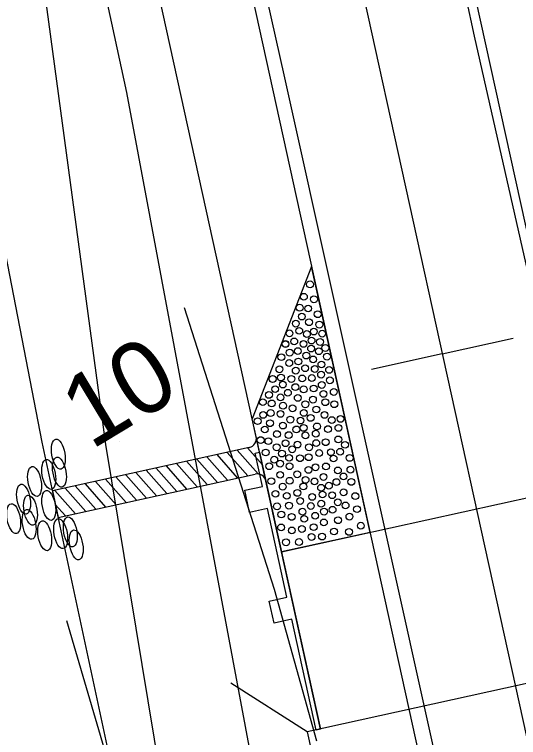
# Model space of a CAD drawing. Extents: x 2519952 to 2531965, y 848341 to 887632.
# Drawn here: x 2521505.3 to 2521560.9, y 869341.1 to 869420.8 of the extents above; entities that cross this region are included whole.
import ezdxf

# ---------------------------------------------------------------- set-up
doc = ezdxf.new("R2010")
doc.units = 0
for name, color, linetype in [('RD_EV_JW', 7, 'Continuous'), ('RD_EX_GuardRail', 7, 'Continuous'), ('RD_EX_H2O', 7, 'Continuous'), ('RD_EX_Road', 7, 'Continuous'), ('RD_EX_VEG', 7, 'Continuous'), ('RD_HC_Cl', 7, 'Continuous'), ('RD_HC_Data_Tic', 7, 'Continuous'), ('RD_HC_TX_Sta50', 7, 'Continuous'), ('RD_PD_Bridge', 7, 'Continuous'), ('RD_PD_CstnLmt', 7, 'Continuous'), ('RD_PD_Final_TrvlWay', 7, 'Continuous'), ('RD_PD_GR', 7, 'Continuous'), ('RD_PD_PaveShd', 7, 'Continuous'), ('RD_SMD_Locator', 7, 'Continuous')]:
    doc.layers.add(name, color=color, linetype=linetype)

# ---------------------------------------------------------------- blocks, each defined once
blk = doc.blocks.new('TBC1')
at = {"layer": 'RD_PD_GR'}
blk.add_lwpolyline([(12.5, 2.5), (15, 2.5), (15, 0.492), (25, 0.492), (25, 2.5), (27.5, 2.5), (27.5, 0.492), (31.25, 0.492), (31.25, 0), (0, 0), (0, 0.492), (12.5, 0.492)], close=True, dxfattribs=at)

msp = doc.modelspace()

# ---------------------------------------------------------------- linework, layer by layer
at = {"layer": 'RD_EV_JW'}
msp.add_lwpolyline([(2521545.996, 869297.692), (2521525.406, 869312.694), (2521515.375, 869373.436), (2521495.426, 869521.137), (2521482.921, 869574.849), (2521459.756, 869662.286), (2521442.425, 869727.899), (2521425.646, 869774.533), (2521368.49, 869890.575), (2521324.036, 869856.832), (2521279.253, 869810.637)], dxfattribs=at)
at = {"layer": 'RD_EX_GuardRail'}
for p, q in [((2521533.989, 869357.446), (2521524.079, 869388.485)), ((2521538.659, 869340.737), (2521533.989, 869357.446))]:
    msp.add_line(p, q, dxfattribs=at)
at = {"layer": 'RD_EX_H2O'}
msp.add_line((2521523.737, 869311.16), (2521511.069, 869354.016), dxfattribs=at)
at = {"layer": 'RD_EX_Road'}
for p, q in [((2521556.068, 869418.449), (2521536.179, 869508.579)), ((2521535.145, 869413.838), (2521514.845, 869504.288)), ((2521577.606, 869322.973), (2521556.068, 869418.449)), ((2521556.404, 869318.224), (2521535.145, 869413.838))]:
    msp.add_line(p, q, dxfattribs=at)
at = {"layer": 'RD_EX_VEG'}
msp.add_lwpolyline([(2521534.637, 869321.722), (2521517.69, 869412.232), (2521476.447, 869602.61), (2521424.344, 869764.697)], dxfattribs=at)
at = {"layer": 'RD_HC_Cl'}
msp.add_line((2521425.994, 869957.863), (2521982.588, 867430.219), dxfattribs=at)
at = {"layer": 'RD_HC_Data_Tic'}
for q in [(2521560.3, 869385.143), (2521544.675, 869381.702)]:
    msp.add_line((2521552.487, 869383.422), q, dxfattribs=at)
at = {"layer": 'RD_PD_Bridge'}
for p, q in [((2521534.765, 869361.603), (2521577.736, 869371.065)), ((2521539.066, 869342.071), (2521534.765, 869361.603)), ((2521537.601, 869341.748), (2521529.175, 869347.133))]:
    msp.add_line(p, q, dxfattribs=at)
for points in [[(2521583.502, 869351.856), (2521537.601, 869341.748)], [(2521537.601, 869341.748), (2521565.558, 869214.79)]]:
    msp.add_lwpolyline(points, dxfattribs=at)
at = {"layer": 'RD_PD_CstnLmt'}
for p, q in [((2521489.177, 869471.877), (2521508.34, 869373.701)), ((2521508.34, 869373.701), (2521518.722, 869325.14))]:
    msp.add_line(p, q, dxfattribs=at)
at = {"layer": 'RD_PD_Final_TrvlWay'}
for p, q in [((2521526.573, 869556.908), (2521800.762, 868311.74)), ((2521503.134, 869551.747), (2521777.324, 868306.578))]:
    msp.add_line(p, q, dxfattribs=at)
at = {"layer": 'RD_PD_GR'}
msp.add_line((2521532.346, 869372.59), (2521483.959, 869592.326), dxfattribs=at)
at = {"layer": 'RD_PD_PaveShd'}
for p, q in [((2521538.08, 869393.052), (2521531.539, 869376.252)), ((2521544.531, 869363.753), (2521538.08, 869393.052)), ((2521532.184, 869373.322), (2521531.539, 869376.252)), ((2521531.208, 869373.107), (2521509.492, 869368.313)), ((2521532.203, 869370.191), (2521529.883, 869372.814)), ((2521532.653, 869371.192), (2521531, 869373.061)), ((2521532.83, 869370.392), (2521532.184, 869373.322)), ((2521528.805, 869369.504), (2521526.532, 869372.074)), ((2521529.922, 869369.751), (2521527.649, 869372.321)), ((2521531.039, 869369.997), (2521528.766, 869372.568)), ((2521525.454, 869368.764), (2521523.18, 869371.335)), ((2521526.571, 869369.011), (2521524.297, 869371.581)), ((2521527.688, 869369.258), (2521525.415, 869371.828)), ((2521520.986, 869367.778), (2521518.712, 869370.348)), ((2521522.103, 869368.025), (2521519.829, 869370.595)), ((2521523.22, 869368.271), (2521520.946, 869370.841)), ((2521524.337, 869368.518), (2521522.063, 869371.088)), ((2521532.83, 869370.392), (2521534.765, 869361.603)), ((2521534.765, 869361.603), (2521532.83, 869370.392)), ((2521510.119, 869365.379), (2521531.853, 869370.177)), ((2521517.635, 869367.038), (2521515.361, 869369.609)), ((2521518.752, 869367.285), (2521516.478, 869369.855)), ((2521519.869, 869367.531), (2521517.595, 869370.102)), ((2521514.284, 869366.299), (2521512.01, 869368.869)), ((2521515.401, 869366.545), (2521513.127, 869369.115)), ((2521516.518, 869366.792), (2521514.244, 869369.362)), ((2521509.492, 869368.313), (2521510.119, 869365.379)), ((2521512.05, 869365.805), (2521509.776, 869368.376)), ((2521513.167, 869366.052), (2521510.893, 869368.622)), ((2521510.933, 869365.559), (2521509.809, 869366.829)), ((2521544.531, 869363.753), (2521534.765, 869361.603))]:
    msp.add_line(p, q, dxfattribs=at)
for centre in [(2521537.911, 869391.089), (2521537.911, 869391.089), (2521537.234, 869389.72), (2521537.234, 869389.72), (2521538.34, 869389.444), (2521538.34, 869389.444), (2521536.759, 869388.514), (2521536.759, 869388.514), (2521537.7, 869388.425), (2521537.7, 869388.425), (2521537.004, 869387.538), (2521537.004, 869387.538), (2521538.753, 869387.799), (2521538.753, 869387.799), (2521536.346, 869386.763), (2521537.8, 869386.912), (2521537.8, 869386.912), (2521536.716, 869385.968), (2521536.716, 869385.968), (2521538.939, 869386.65), (2521538.939, 869386.65), (2521535.641, 869385.69), (2521535.641, 869385.69), (2521537.56, 869385.612), (2521537.56, 869385.612), (2521538.331, 869385.885), (2521538.331, 869385.885), (2521539.247, 869385.653), (2521539.247, 869385.653), (2521535.194, 869384.496), (2521535.206, 869384.528), (2521536.163, 869384.799), (2521536.163, 869384.799), (2521537.189, 869384.528), (2521537.189, 869384.528), (2521538.077, 869384.89), (2521538.077, 869384.89), (2521539.014, 869384.737), (2521539.014, 869384.737), (2521535.668, 869383.56), (2521535.668, 869383.56), (2521536.563, 869383.733), (2521536.563, 869383.733), (2521538.024, 869384.012), (2521538.024, 869384.012), (2521538.888, 869383.719), (2521538.888, 869383.719), (2521539.6, 869384.076), (2521539.6, 869384.076), (2521534.748, 869383.063), (2521534.748, 869383.063), (2521537.495, 869383.243), (2521537.495, 869383.243), (2521538.255, 869382.811), (2521538.255, 869382.811), (2521539.782, 869383.119), (2521539.782, 869383.119), (2521535.612, 869382.415), (2521535.612, 869382.415), (2521536.619, 869382.588), (2521536.619, 869382.588), (2521539.168, 869382.258), (2521539.168, 869382.258), (2521534.531, 869381.724), (2521534.531, 869381.724), (2521536.333, 869381.579), (2521536.333, 869381.579), (2521537.362, 869381.84), (2521537.362, 869381.84), (2521538.431, 869381.758), (2521538.431, 869381.758), (2521539.128, 869381.136), (2521539.128, 869381.136), (2521540.011, 869381.659), (2521540.011, 869381.659), (2521533.782, 869380.654), (2521533.791, 869380.661), (2521534.7, 869380.816), (2521534.7, 869380.816), (2521535.842, 869380.662), (2521535.842, 869380.662), (2521537.05, 869380.718), (2521537.05, 869380.718), (2521538.111, 869380.765), (2521538.111, 869380.765), (2521540.099, 869380.513), (2521540.099, 869380.513), (2521534.061, 869379.536), (2521534.061, 869379.536), (2521534.906, 869380.045), (2521534.906, 869380.045), (2521536.292, 869379.764), (2521536.292, 869379.764), (2521538.311, 869379.606), (2521538.311, 869379.606), (2521539.205, 869380), (2521539.205, 869380), (2521533.376, 869378.904), (2521533.376, 869378.904), (2521535.468, 869379.141), (2521535.468, 869379.141), (2521537.203, 869379.512), (2521537.203, 869379.512), (2521539.39, 869379.014), (2521539.39, 869379.014), (2521540.526, 869379.225), (2521540.526, 869379.225), (2521532.71, 869378.104), (2521532.71, 869378.104), (2521533.684, 869377.96), (2521533.684, 869377.96), (2521534.651, 869378.63), (2521534.651, 869378.63), (2521536.556, 869378.57), (2521536.556, 869378.57), (2521538.229, 869378.383), (2521538.229, 869378.383), (2521539.594, 869378.096), (2521539.594, 869378.096), (2521534.932, 869377.715), (2521534.932, 869377.715), (2521535.981, 869377.426), (2521535.981, 869377.426), (2521537.39, 869377.866), (2521537.39, 869377.866), (2521538.611, 869377.294), (2521538.611, 869377.294), (2521540.584, 869377.874), (2521540.584, 869377.874), (2521532.736, 869376.699), (2521532.736, 869376.699), (2521533.563, 869376.901), (2521533.563, 869376.901), (2521534.652, 869376.806), (2521534.652, 869376.806), (2521537.22, 869376.923), (2521537.22, 869376.923), (2521537.972, 869376.372), (2521537.972, 869376.372), (2521539.508, 869376.699), (2521539.508, 869376.699), (2521532.132, 869376.006), (2521532.132, 869376.006), (2521532.132, 869376.006), (2521533.494, 869375.783), (2521533.494, 869375.783), (2521535.736, 869376.179), (2521535.736, 869376.179), (2521536.859, 869376.075), (2521536.859, 869376.075), (2521540.308, 869376.123), (2521540.308, 869376.123), (2521541.271, 869376.261), (2521541.271, 869376.261), (2521532.918, 869375.089), (2521532.918, 869375.089), (2521534.917, 869375.52), (2521534.917, 869375.52), (2521536.4, 869375.1), (2521536.4, 869375.1), (2521537.203, 869375.268), (2521537.203, 869375.268), (2521538.673, 869375.431), (2521538.673, 869375.431), (2521539.89, 869375.132), (2521539.89, 869375.132), (2521541.042, 869375.265), (2521541.042, 869375.265), (2521534.263, 869374.585), (2521534.263, 869374.585), (2521535.554, 869374.471), (2521535.554, 869374.471), (2521537.405, 869374.442), (2521537.405, 869374.442), (2521538.539, 869374.625), (2521538.539, 869374.625), (2521541.027, 869373.996), (2521541.027, 869373.996), (2521532.464, 869373.92), (2521532.464, 869373.92), (2521533.317, 869373.802), (2521533.317, 869373.802), (2521535.212, 869373.573), (2521535.212, 869373.573), (2521536.529, 869373.43), (2521536.529, 869373.43), (2521538.591, 869373.59), (2521538.591, 869373.59), (2521539.633, 869373.689), (2521539.633, 869373.689), (2521541.771, 869373.398), (2521533.016, 869372.557), (2521533.016, 869372.557), (2521534.23, 869373.128), (2521534.23, 869373.128), (2521534.812, 869372.44), (2521534.812, 869372.44), (2521535.936, 869372.905), (2521535.936, 869372.905), (2521537.802, 869373.127), (2521537.802, 869373.127), (2521538.914, 869372.498), (2521538.914, 869372.498), (2521540.211, 869372.587), (2521540.211, 869372.587), (2521541.225, 869372.637), (2521541.225, 869372.637), (2521533.957, 869371.763), (2521533.957, 869371.763), (2521535.603, 869371.968), (2521535.603, 869371.968), (2521536.802, 869371.926), (2521536.802, 869371.926), (2521537.763, 869372.035), (2521537.763, 869372.035), (2521540.506, 869371.896), (2521540.506, 869371.896), (2521542.278, 869371.956), (2521542.278, 869371.956), (2521533.407, 869371.039), (2521533.407, 869371.039), (2521534.61, 869371.327), (2521534.61, 869371.327), (2521535.653, 869371.042), (2521535.653, 869371.042), (2521538.509, 869370.924), (2521538.509, 869370.924), (2521539.666, 869371.021), (2521539.666, 869371.021), (2521534.613, 869370.096), (2521534.613, 869370.096), (2521536.497, 869370.149), (2521536.497, 869370.149), (2521537.734, 869370.634), (2521537.734, 869370.634), (2521540.986, 869370.576), (2521540.986, 869370.576), (2521542.367, 869370.659), (2521542.367, 869370.659), (2521533.644, 869369.397), (2521533.644, 869369.397), (2521535.668, 869369.442), (2521535.668, 869369.442), (2521537.414, 869369.532), (2521537.414, 869369.532), (2521538.4, 869369.363), (2521538.4, 869369.363), (2521539.398, 869369.859), (2521539.398, 869369.859), (2521540.824, 869369.295), (2521540.824, 869369.295), (2521541.597, 869369.918), (2521541.597, 869369.918), (2521542.464, 869369.317), (2521542.464, 869369.317), (2521534.898, 869368.788), (2521534.898, 869368.788), (2521537.173, 869368.817), (2521537.173, 869368.817), (2521539.129, 869368.669), (2521539.129, 869368.669), (2521539.991, 869368.894), (2521539.991, 869368.894), (2521534.091, 869367.995), (2521534.091, 869367.995), (2521535.341, 869367.778), (2521535.341, 869367.778), (2521536.512, 869368.1), (2521536.512, 869368.1), (2521538.141, 869367.663), (2521538.141, 869367.663), (2521539.293, 869367.926), (2521540.353, 869367.847), (2521540.353, 869367.847), (2521541.607, 869368.163), (2521541.607, 869368.163), (2521542.901, 869367.747), (2521542.901, 869367.747), (2521536.822, 869367.211), (2521536.822, 869367.211), (2521539.144, 869366.911), (2521539.144, 869366.911), (2521540.973, 869367.066), (2521540.973, 869367.066), (2521534.27, 869366.62), (2521534.27, 869366.62), (2521535.584, 869366.697), (2521535.584, 869366.697), (2521537.069, 869366.028), (2521537.069, 869366.028), (2521537.996, 869366.658), (2521537.996, 869366.658), (2521539.451, 869366.037), (2521539.451, 869366.037), (2521540.395, 869366.245), (2521540.395, 869366.245), (2521541.827, 869366.719), (2521541.827, 869366.719), (2521543.093, 869366.305), (2521543.093, 869366.305), (2521534.749, 869365.721), (2521534.749, 869365.721), (2521535.883, 869365.455), (2521535.883, 869365.455), (2521537.269, 869365.244), (2521537.269, 869365.244), (2521538.473, 869365.577), (2521538.473, 869365.577), (2521542.257, 869365.486), (2521542.257, 869365.486), (2521539.439, 869364.845), (2521539.439, 869364.845), (2521540.998, 869365.086), (2521540.998, 869365.086), (2521543.515, 869364.483), (2521543.515, 869364.483), (2521534.717, 869364.292), (2521534.717, 869364.292), (2521535.905, 869363.967), (2521535.905, 869363.967), (2521537.009, 869364.124), (2521537.009, 869364.124), (2521538.312, 869364.324), (2521538.312, 869364.324), (2521540.557, 869363.85), (2521540.557, 869363.85), (2521542.211, 869363.805), (2521542.211, 869363.805), (2521538.078, 869363.244), (2521538.078, 869363.244), (2521539.231, 869363.286), (2521539.231, 869363.286), (2521535.263, 869362.659), (2521535.263, 869362.659), (2521535.263, 869362.659), (2521536.696, 869362.684), (2521536.696, 869362.684)]:
    msp.add_circle(centre, 0.375, dxfattribs=at)
for centre, start, end in [((2521530.993, 869374.083), 282.4481, 12.41848), ((2521532.068, 869369.2), 12.41848, 102.4481)]:
    msp.add_arc(centre, 1, start, end, dxfattribs=at)
for centre in [(2521510.15, 869372.372), (2521510.266, 869370.387), (2521509.087, 869370.136), (2521509.087, 869370.136), (2521507.523, 869369.362), (2521507.523, 869369.362), (2521506.309, 869367.416), (2521506.309, 869367.416), (2521509.089, 869366.718), (2521509.089, 869366.718), (2521507.076, 869366.19), (2521507.076, 869366.19), (2521505.222, 869365.266), (2521505.222, 869365.266), (2521506.925, 869364.629), (2521506.925, 869364.629), (2521508.645, 869363.373), (2521508.645, 869363.373), (2521510.4, 869363.602), (2521510.4, 869363.602), (2521511.468, 869363.804), (2521511.468, 869363.804), (2521512.122, 869362.374), (2521512.122, 869362.374)]:
    msp.add_ellipse(centre, major_axis=(-0.292, 1.645), ratio=0.429445, dxfattribs=at)
at = {"layer": 'RD_SMD_Locator'}
for centre in [(2521556.068, 869418.449), (2521535.145, 869413.838), (2521517.69, 869412.232), (2521524.079, 869388.485), (2521516.84, 869373.758), (2521533.989, 869357.446), (2521511.069, 869354.016)]:
    msp.add_circle(centre, 0.001, dxfattribs=at)

# ---------------------------------------------------------------- block references
at = {"layer": 'RD_PD_Bridge', "rotation": 102.41848259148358}
msp.add_blockref('TBC1', (2521539.066, 869342.071), dxfattribs=at)

# ---------------------------------------------------------------- texts
at = {"layer": 'RD_HC_TX_Sta50'}
msp.add_text('10', height=8, rotation=31.1184, dxfattribs=at).set_placement((2521513.744, 869372.781))

doc.saveas('drawing.dxf')
